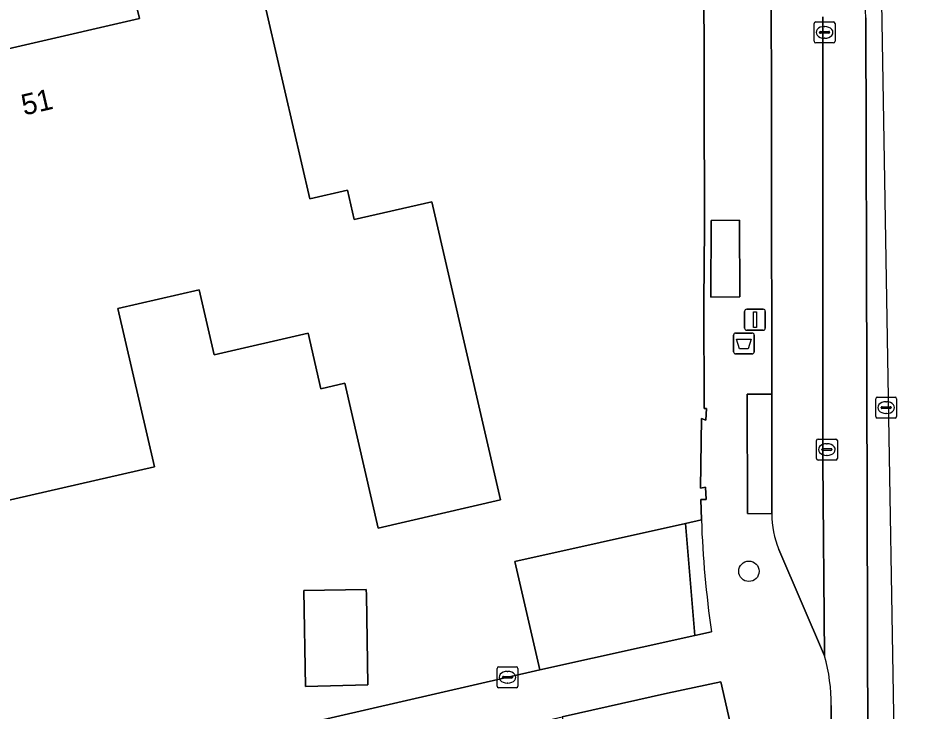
# Model space of a CAD drawing. Extents: x 161881 to 162523, y 381678 to 382381.
# Drawn here: x 162049.81 to 162092.58, y 382313.28 to 382346.46 of the extents above; entities that cross this region are included whole.
import ezdxf

# ---------------------------------------------------------------- set-up
doc = ezdxf.new("R2010")
doc.units = 0
for name, color, linetype in [('IMGEO_Afvalbak', 7, 'Continuous'), ('IMGEO_Boom', 7, 'Continuous'), ('IMGEO_Erf', 7, 'Continuous'), ('IMGEO_Groenvoorziening', 7, 'Continuous'), ('IMGEO_Hek', 7, 'Continuous'), ('IMGEO_Kolk', 7, 'Continuous'), ('IMGEO_Lichtmast', 7, 'Continuous'), ('IMGEO_Muur', 7, 'Continuous'), ('IMGEO_Pand', 7, 'Continuous'), ('IMGEO_Pand_nummerreeks', 7, 'Continuous'), ('IMGEO_Parkeervlak_open', 7, 'Continuous'), ('IMGEO_Rijbaan_lokaal_gesloten', 7, 'Continuous'), ('IMGEO_Rijbaan_lokaal_open', 7, 'Continuous'), ('IMGEO_Rioolput', 7, 'Continuous'), ('IMGEO_Voetpad_gesloten', 7, 'Continuous'), ('IMGEO_Voetpad_open', 7, 'Continuous')]:
    doc.layers.add(name, color=color, linetype=linetype)

msp = doc.modelspace()

# ---------------------------------------------------------------- linework, layer by layer
at = {"layer": 'IMGEO_Afvalbak'}
for p, q in [((162084.078, 382330.473), (162084.078, 382331.273)), ((162084.078, 382331.273), (162084.078, 382330.473)), ((162084.178, 382331.373), (162084.968, 382331.373)), ((162084.968, 382331.373), (162084.178, 382331.373)), ((162085.068, 382331.273), (162085.068, 382330.473)), ((162085.068, 382330.473), (162085.068, 382331.273)), ((162084.968, 382330.373), (162084.178, 382330.373)), ((162084.178, 382330.373), (162084.968, 382330.373))]:
    msp.add_line(p, q, dxfattribs=at)
msp.add_lwpolyline([(162084.221, 382331.087), (162084.925, 382331.087), (162084.776, 382330.617), (162084.37, 382330.617), (162084.221, 382331.087)], dxfattribs=at)
for centre, start, end in [((162084.178, 382331.273), 90, 180), ((162084.178, 382331.273), 90, 180), ((162084.968, 382331.273), 0, 90), ((162084.968, 382331.273), 360, 90), ((162084.178, 382330.473), 180, 270), ((162084.178, 382330.473), 180, 270), ((162084.968, 382330.473), 270, 0), ((162084.968, 382330.473), 270, 0)]:
    msp.add_arc(centre, 0.1, start, end, dxfattribs=at)
at = {"layer": 'IMGEO_Boom'}
msp.add_circle((162084.814, 382319.971), 0.489, dxfattribs=at)
at = {"layer": 'IMGEO_Erf'}
for points in [[(162004.188, 382301.131), (162023.825, 382304.484), (162024.582, 382304.699), (162024.647, 382304.476), (162048.436, 382308.574), (162056.325, 382311.003), (162056.828, 382311.119), (162074.805, 382315.252), (162073.607, 382320.44), (162081.781, 382322.266), (162082.541, 382322.436), (162082.517, 382323.401), (162082.766, 382323.402), (162082.744, 382324.002), (162082.504, 382323.95), (162082.54, 382327.278), (162082.76, 382327.199), (162082.788, 382327.759), (162082.668, 382327.769), (162082.655, 382332.838), (162082.693, 382336.417), (162082.656, 382349.424)], [(162044.498, 382343.85), (162055.633, 382346.422), (162055.526, 382346.888), (162056.405, 382348.295), (162059.887, 382349.099), (162061.401, 382348.154), (162063.795, 382337.79), (162065.593, 382338.206), (162065.918, 382336.799), (162069.63, 382337.656), (162072.925, 382323.392), (162067.071, 382322.039), (162065.469, 382328.974), (162064.319, 382328.708), (162063.706, 382331.363), (162059.208, 382330.324), (162058.488, 382333.443), (162054.604, 382332.546), (162056.353, 382324.972), (162041.645, 382321.599)]]:
    msp.add_lwpolyline(points, dxfattribs=at)
msp.add_lwpolyline([(162066.494, 382319.101), (162066.498, 382318.851), (162066.572, 382314.542), (162063.58, 382314.454), (162063.502, 382319.05)], close=True, dxfattribs=at)
at = {"layer": 'IMGEO_Groenvoorziening'}
msp.add_lwpolyline([(162084.919, 382308.294), (162083.464, 382314.679), (162080.91, 382314.136), (162075.878, 382313.011), (162077.288, 382306.842), (162076.148, 382306.606), (162077.199, 382301.989), (162085.47, 382301.915), (162085.446, 382304.574)], dxfattribs=at)
at = {"layer": 'IMGEO_Hek'}
for points in [[(162081.781, 382322.266), (162082.221, 382316.895)], [(162082.221, 382316.895), (162074.805, 382315.252)]]:
    msp.add_lwpolyline(points, dxfattribs=at)
at = {"layer": 'IMGEO_Kolk'}
for p, q in [((162087.938, 382345.335), (162087.938, 382346.187)), ((162088.013, 382346.261), (162088.865, 382346.261)), ((162088.939, 382346.187), (162088.939, 382345.335)), ((162088.197, 382345.755), (162088.197, 382345.767)), ((162088.635, 382345.718), (162088.237, 382345.718)), ((162088.24, 382345.804), (162088.638, 382345.804)), ((162088.426, 382346.041), (162088.451, 382346.041)), ((162088.681, 382345.767), (162088.681, 382345.755)), ((162088.449, 382345.481), (162088.424, 382345.481)), ((162088.865, 382345.261), (162088.013, 382345.261)), ((162088.048, 382325.371), (162088.048, 382326.223)), ((162088.123, 382326.297), (162088.975, 382326.297)), ((162088.536, 382326.077), (162088.561, 382326.077)), ((162089.049, 382326.223), (162089.049, 382325.371)), ((162088.307, 382325.791), (162088.307, 382325.803)), ((162088.745, 382325.754), (162088.347, 382325.754)), ((162088.35, 382325.84), (162088.748, 382325.84)), ((162088.791, 382325.803), (162088.791, 382325.791)), ((162088.975, 382325.297), (162088.123, 382325.297)), ((162088.559, 382325.517), (162088.534, 382325.517)), ((162072.83, 382315.401), (162073.682, 382315.401)), ((162072.755, 382314.475), (162072.755, 382315.327)), ((162073.014, 382314.895), (162073.014, 382314.907)), ((162073.057, 382314.944), (162073.455, 382314.944)), ((162073.243, 382315.181), (162073.268, 382315.181)), ((162073.498, 382314.907), (162073.498, 382314.895)), ((162073.756, 382315.327), (162073.756, 382314.475)), ((162073.452, 382314.858), (162073.054, 382314.858)), ((162073.266, 382314.621), (162073.241, 382314.621)), ((162073.682, 382314.401), (162072.83, 382314.401))]:
    msp.add_line(p, q, dxfattribs=at)
for points in [[(162087.938, 382345.335), (162087.938, 382346.187)], [(162088.013, 382346.261), (162088.865, 382346.261)], [(162088.939, 382346.187), (162088.939, 382345.335)], [(162088.865, 382345.261), (162088.013, 382345.261)], [(162088.048, 382325.371), (162088.048, 382326.223)], [(162088.123, 382326.297), (162088.975, 382326.297)], [(162089.049, 382326.223), (162089.049, 382325.371)], [(162088.975, 382325.297), (162088.123, 382325.297)], [(162072.83, 382315.401), (162073.682, 382315.401)], [(162072.755, 382314.475), (162072.755, 382315.327)], [(162073.756, 382315.327), (162073.756, 382314.475)], [(162073.682, 382314.401), (162072.83, 382314.401)]]:
    msp.add_lwpolyline(points, dxfattribs=at)
for centre, radius, start, end in [((162088.015, 382346.185), 0.0765, 91.552, 178.448), ((162088.015, 382346.185), 0.0765, 91.552, 178.448), ((162088.863, 382346.185), 0.0765, 1.552, 88.448), ((162088.863, 382346.185), 0.0765, 1.552, 88.448), ((162088.237, 382345.764), 0.0403, 85.8775, 175.7526), ((162088.234, 382345.754), 0.0366, 178.938, 274.7102), ((162088.638, 382345.761), 0.043, 264.8664, 352.4533), ((162088.642, 382345.766), 0.0386, 1.7309, 96.639), ((162088.015, 382345.337), 0.0765, 181.552, 268.448), ((162088.015, 382345.337), 0.0765, 181.552, 268.448), ((162088.863, 382345.337), 0.0765, 271.552, 358.448), ((162088.863, 382345.337), 0.0765, 271.552, 358.448), ((162088.125, 382326.221), 0.0765, 91.552, 178.448), ((162088.125, 382326.221), 0.0765, 91.552, 178.448), ((162088.973, 382326.221), 0.0765, 1.552, 88.448), ((162088.973, 382326.221), 0.0765, 1.552, 88.448), ((162088.347, 382325.8), 0.0403, 85.8775, 175.7526), ((162088.344, 382325.79), 0.0366, 178.938, 274.7102), ((162088.748, 382325.797), 0.043, 264.8664, 352.4533), ((162088.752, 382325.802), 0.0386, 1.7309, 96.639), ((162088.125, 382325.373), 0.0765, 181.552, 268.448), ((162088.125, 382325.373), 0.0765, 181.552, 268.448), ((162088.973, 382325.373), 0.0765, 271.552, 358.448), ((162088.973, 382325.373), 0.0765, 271.552, 358.448), ((162072.832, 382315.325), 0.0765, 91.552, 178.448), ((162072.832, 382315.325), 0.0765, 91.552, 178.448), ((162073.68, 382315.325), 0.0765, 1.552, 88.448), ((162073.68, 382315.325), 0.0765, 1.552, 88.448), ((162073.054, 382314.904), 0.0403, 85.8775, 175.7526), ((162073.459, 382314.906), 0.0386, 1.7309, 96.639), ((162072.832, 382314.477), 0.0765, 181.552, 268.448), ((162072.832, 382314.477), 0.0765, 181.552, 268.448), ((162073.051, 382314.894), 0.0366, 178.938, 274.7102), ((162073.455, 382314.901), 0.043, 264.8664, 352.4533), ((162073.68, 382314.477), 0.0765, 271.552, 358.448), ((162073.68, 382314.477), 0.0765, 271.552, 358.448)]:
    msp.add_arc(centre, radius, start, end, dxfattribs=at)
for centre, major_axis, ratio, start_param, end_param in [((162088.425, 382345.761), (-0.387, 0.002), 0.722429, 4.712389, 7.853982), ((162088.45, 382345.761), (-0.39, 0.002), 0.717154, 1.570796, 4.712389), ((162088.535, 382325.797), (-0.387, 0.002), 0.722429, 4.712389, 7.853982), ((162088.56, 382325.797), (-0.39, 0.002), 0.717154, 1.570796, 4.712389), ((162073.242, 382314.901), (-0.387, 0.002), 0.722429, 4.712389, 7.853982), ((162073.267, 382314.901), (-0.39, 0.002), 0.717154, 1.570796, 4.712389)]:
    msp.add_ellipse(centre, major_axis=major_axis, ratio=ratio, start_param=start_param, end_param=end_param, dxfattribs=at)
at = {"layer": 'IMGEO_Lichtmast'}
for p, q in [((162084.709, 382332.508), (162085.499, 382332.508)), ((162085.499, 382332.508), (162084.709, 382332.508)), ((162084.609, 382331.608), (162084.609, 382332.408)), ((162084.609, 382332.408), (162084.609, 382331.608)), ((162085.599, 382332.408), (162085.599, 382331.608)), ((162085.599, 382331.608), (162085.599, 382332.408)), ((162085.499, 382331.508), (162084.709, 382331.508)), ((162084.709, 382331.508), (162085.499, 382331.508))]:
    msp.add_line(p, q, dxfattribs=at)
msp.add_lwpolyline([(162085.029, 382332.383), (162085.179, 382332.383), (162085.179, 382331.633), (162085.029, 382331.633), (162085.029, 382332.383)], dxfattribs=at)
for centre, start, end in [((162084.709, 382332.408), 90, 180), ((162084.709, 382332.408), 90, 180), ((162085.499, 382332.408), 0, 90), ((162085.499, 382332.408), 360, 90), ((162084.709, 382331.608), 180, 270), ((162084.709, 382331.608), 180, 270), ((162085.499, 382331.608), 270, 0), ((162085.499, 382331.608), 270, 0)]:
    msp.add_arc(centre, 0.1, start, end, dxfattribs=at)
at = {"layer": 'IMGEO_Muur'}
for points in [[(162081.781, 382322.266), (162073.607, 382320.44)], [(162082.541, 382322.436), (162081.781, 382322.266)]]:
    msp.add_lwpolyline(points, dxfattribs=at)
at = {"layer": 'IMGEO_Pand'}
msp.add_lwpolyline([(162041.645, 382321.599), (162056.353, 382324.972), (162054.604, 382332.546), (162058.488, 382333.443), (162059.208, 382330.324), (162063.706, 382331.363), (162064.319, 382328.708), (162065.469, 382328.974), (162067.071, 382322.039), (162072.925, 382323.392), (162069.63, 382337.656), (162065.918, 382336.799), (162065.593, 382338.206), (162063.795, 382337.79), (162061.401, 382348.154), (162059.887, 382349.099), (162056.405, 382348.295), (162055.526, 382346.888), (162055.633, 382346.422), (162044.498, 382343.85)], dxfattribs=at)
msp.add_lwpolyline([(162066.498, 382318.851), (162066.494, 382319.101), (162063.502, 382319.05), (162063.58, 382314.454), (162066.572, 382314.542)], close=True, dxfattribs=at)
at = {"layer": 'IMGEO_Parkeervlak_open'}
msp.add_lwpolyline([(162082.221, 382316.895), (162081.781, 382322.266), (162073.607, 382320.44), (162074.805, 382315.252)], close=True, dxfattribs=at)
msp.add_lwpolyline([(162082.541, 382322.436), (162081.781, 382322.266), (162082.221, 382316.895), (162083.024, 382317.072)], dxfattribs=at)
msp.add_arc((162131.004, 382324.096), 48.492, 181.9619, 188.3287, dxfattribs=at)
at = {"layer": 'IMGEO_Rijbaan_lokaal_gesloten'}
for points in [[(162085.877, 382350.472), (162085.908, 382328.447), (162085.907, 382322.724)], [(162086.251, 382321.021), (162088.428, 382315.926), (162088.35, 382325.244), (162088.351, 382345.403), (162088.348, 382346.505)], [(162088.348, 382346.505), (162088.351, 382345.403), (162088.35, 382325.244), (162088.428, 382315.926)], [(162088.755, 382313.548), (162088.825, 382301.112), (162088.827, 382298.072), (162088.9, 382264.855), (162090.631, 382264.858), (162090.406, 382346.455)]]:
    msp.add_lwpolyline(points, dxfattribs=at)
for centre, radius, start, end in [((162080.319, 382346.52), 10.088, 359.6329, 31.3441), ((162090.513, 382322.768), 4.606, 180.5483, 202.2914), ((162080.647, 382313.644), 8.109, 359.3182, 16.3411)]:
    msp.add_arc(centre, radius, start, end, dxfattribs=at)
at = {"layer": 'IMGEO_Rijbaan_lokaal_open'}
msp.add_lwpolyline([(162090.406, 382346.455), (162090.631, 382264.858), (162092.582, 382264.872), (162092.582, 382264.872), (162092.112, 382292.35), (162091.125, 382350.041), (162079.649, 382368.872)], dxfattribs=at)
msp.add_arc((162080.319, 382346.52), 10.088, 359.6329, 31.3441, dxfattribs=at)
at = {"layer": 'IMGEO_Rioolput'}
for p, q in [((162090.886, 382327.378), (162090.886, 382328.23)), ((162090.961, 382328.304), (162091.813, 382328.304)), ((162091.887, 382328.23), (162091.887, 382327.378)), ((162091.145, 382327.798), (162091.145, 382327.81)), ((162091.583, 382327.761), (162091.185, 382327.761)), ((162091.188, 382327.847), (162091.586, 382327.847)), ((162091.374, 382328.084), (162091.399, 382328.084)), ((162091.629, 382327.81), (162091.629, 382327.798)), ((162091.397, 382327.524), (162091.372, 382327.524)), ((162091.813, 382327.304), (162090.961, 382327.304))]:
    msp.add_line(p, q, dxfattribs=at)
for points in [[(162090.886, 382327.378), (162090.886, 382328.23)], [(162090.961, 382328.304), (162091.813, 382328.304)], [(162091.887, 382328.23), (162091.887, 382327.378)], [(162091.813, 382327.304), (162090.961, 382327.304)]]:
    msp.add_lwpolyline(points, dxfattribs=at)
for centre, radius, start, end in [((162090.963, 382328.228), 0.0765, 91.552, 178.448), ((162090.963, 382328.228), 0.0765, 91.552, 178.448), ((162091.811, 382328.228), 0.0765, 1.552, 88.448), ((162091.811, 382328.228), 0.0765, 1.552, 88.448), ((162091.185, 382327.807), 0.0403, 85.8775, 175.7526), ((162091.182, 382327.797), 0.0366, 178.938, 274.7102), ((162091.586, 382327.804), 0.043, 264.8664, 352.4533), ((162091.59, 382327.809), 0.0386, 1.7309, 96.639), ((162090.963, 382327.38), 0.0765, 181.552, 268.448), ((162090.963, 382327.38), 0.0765, 181.552, 268.448), ((162091.811, 382327.38), 0.0765, 271.552, 358.448), ((162091.811, 382327.38), 0.0765, 271.552, 358.448)]:
    msp.add_arc(centre, radius, start, end, dxfattribs=at)
for centre, major_axis, ratio, start_param, end_param in [((162091.373, 382327.804), (-0.387, 0.002), 0.722429, 4.712389, 7.853982), ((162091.398, 382327.804), (-0.39, 0.002), 0.717154, 1.570796, 4.712389)]:
    msp.add_ellipse(centre, major_axis=major_axis, ratio=ratio, start_param=start_param, end_param=end_param, dxfattribs=at)
at = {"layer": 'IMGEO_Voetpad_gesloten'}
msp.add_lwpolyline([(162083.006, 382336.761), (162082.985, 382333.096), (162084.388, 382333.106), (162084.357, 382336.771)], close=True, dxfattribs=at)
at = {"layer": 'IMGEO_Voetpad_open'}
for points in [[(162085.907, 382322.724), (162084.746, 382322.734), (162084.738, 382328.447), (162085.908, 382328.447), (162085.877, 382350.472)], [(162082.656, 382349.424), (162082.693, 382336.417), (162082.655, 382332.838), (162082.668, 382327.769), (162082.788, 382327.759), (162082.76, 382327.199), (162082.54, 382327.278), (162082.504, 382323.95), (162082.744, 382324.002), (162082.766, 382323.402), (162082.517, 382323.401), (162082.541, 382322.436)], [(162088.428, 382315.926), (162086.251, 382321.021)], [(162083.024, 382317.072), (162082.221, 382316.895), (162074.805, 382315.252), (162056.828, 382311.119), (162057.402, 382308.754), (162058.858, 382309.098), (162060.891, 382309.563), (162073.861, 382312.547), (162075.878, 382313.011), (162080.91, 382314.136), (162083.464, 382314.679), (162084.919, 382308.294)], [(162088.73, 382261.117), (162088.9, 382264.855), (162088.827, 382298.072), (162087.58, 382298.089), (162087.573, 382301.117), (162088.825, 382301.112), (162088.755, 382313.548)]]:
    msp.add_lwpolyline(points, dxfattribs=at)
for points in [[(162082.985, 382333.096), (162083.006, 382336.761), (162084.357, 382336.771), (162084.388, 382333.106)], [(162085.908, 382328.447), (162084.738, 382328.447), (162084.746, 382322.734), (162085.907, 382322.724)]]:
    msp.add_lwpolyline(points, close=True, dxfattribs=at)
for centre, radius, start, end in [((162090.513, 382322.768), 4.606, 180.5483, 202.2914), ((162131.004, 382324.096), 48.492, 181.9619, 188.3287), ((162080.647, 382313.644), 8.109, 359.3182, 16.3411)]:
    msp.add_arc(centre, radius, start, end, dxfattribs=at)

# ---------------------------------------------------------------- texts
at = {"layer": 'IMGEO_Pand_nummerreeks'}
msp.add_text('51', height=1, rotation=13.0061, dxfattribs=at).set_placement((162050.109, 382341.779))

doc.saveas('drawing.dxf')
